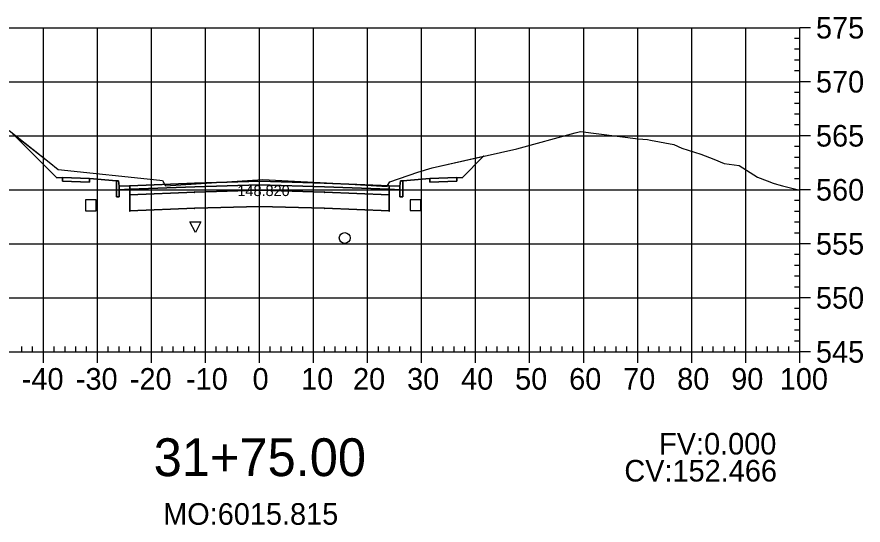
# Model space of a CAD drawing. Extents: x 704834 to 709892, y 372981 to 377533.
# Drawn here: x 706642 to 706798.6, y 374170.8 to 374264.8 of the extents above; entities that cross this region are included whole.
import ezdxf

# ---------------------------------------------------------------- set-up
doc = ezdxf.new("R2010")
doc.units = 0
for name, color, linetype in [('1', 7, 'Continuous'), ('10', 7, 'Continuous'), ('13', 7, 'Continuous'), ('14', 7, 'Continuous'), ('4', 7, 'Continuous'), ('57', 7, 'Continuous'), ('59', 7, 'Continuous'), ('Default_Xsect', 7, 'Continuous'), ('Existing', 7, 'Continuous')]:
    doc.layers.add(name, color=color, linetype=linetype)

msp = doc.modelspace()

# ---------------------------------------------------------------- linework, layer by layer
for points in [[(706649.37, 374235.06), (706641.16, 374243.27)], [(706724.37, 374235.06), (706728.33, 374239.02)], [(706650.37, 374235.1), (706649.37, 374235.06)], [(706660.37, 374234.5), (706655.37, 374234.9)], [(706713.37, 374234.5), (706718.37, 374234.9)], [(706723.37, 374235.1), (706724.37, 374235.06)]]:
    msp.add_lwpolyline(points)
for points in [[(706655.37, 374234.9), (706650.37, 374235.1), (706650.37, 374234.43), (706655.37, 374234.23)], [(706660.87, 374233.5), (706660.79, 374234.5), (706660.37, 374234.5), (706660.37, 374231.5), (706660.87, 374231.5)], [(706686.87, 374233.75), (706698.87, 374233.39), (706710.87, 374232.91), (706710.87, 374233.58), (706698.87, 374234.06), (706686.87, 374234.42), (706674.87, 374234.06), (706662.87, 374233.58), (706662.87, 374232.91), (706674.87, 374233.39)], [(706712.87, 374231.5), (706713.37, 374231.5), (706713.37, 374234.5), (706712.96, 374234.5), (706712.87, 374233.5)], [(706718.37, 374234.23), (706723.37, 374234.43), (706723.37, 374235.1), (706718.37, 374234.9)], [(706662.87, 374233.58), (706660.87, 374233.5), (706660.87, 374232.83), (706662.87, 374232.91)], [(706686.87, 374232.75), (706698.87, 374232.39), (706710.87, 374231.91), (706710.87, 374232.91), (706698.87, 374233.39), (706686.87, 374233.75), (706674.87, 374233.39), (706662.87, 374232.91), (706662.87, 374231.91), (706674.87, 374232.39)], [(706686.82, 374233.7), (706686.92, 374233.7), (706686.92, 374233.8), (706686.82, 374233.8)], [(706686.82, 374232.7), (706686.92, 374232.7), (706686.92, 374232.8), (706686.82, 374232.8)], [(706710.87, 374232.91), (706712.87, 374232.83), (706712.87, 374233.5), (706710.87, 374233.58)], [(706662.82, 374231.86), (706662.92, 374231.86), (706662.92, 374231.96), (706662.82, 374231.96)], [(706686.87, 374229.75), (706698.87, 374229.39), (706710.87, 374228.91), (706710.87, 374231.91), (706698.87, 374232.39), (706686.87, 374232.75), (706674.87, 374232.39), (706662.87, 374231.91), (706662.87, 374228.91), (706674.87, 374229.39)], [(706674.82, 374232.34), (706674.92, 374232.34), (706674.92, 374232.44), (706674.82, 374232.44)], [(706698.82, 374232.34), (706698.92, 374232.34), (706698.92, 374232.44), (706698.82, 374232.44)], [(706710.82, 374231.86), (706710.92, 374231.86), (706710.92, 374231.96), (706710.82, 374231.96)], [(706686.82, 374229.7), (706686.92, 374229.7), (706686.92, 374229.8), (706686.82, 374229.8)], [(706662.82, 374228.86), (706662.92, 374228.86), (706662.92, 374228.96), (706662.82, 374228.96)], [(706674.82, 374229.34), (706674.92, 374229.34), (706674.92, 374229.44), (706674.82, 374229.44)], [(706698.82, 374229.34), (706698.92, 374229.34), (706698.92, 374229.44), (706698.82, 374229.44)], [(706710.82, 374228.86), (706710.92, 374228.86), (706710.92, 374228.96), (706710.82, 374228.96)]]:
    msp.add_lwpolyline(points, close=True)
at = {"layer": '1'}
for points in [[(706641.16, 374243.27), (706647.91, 374237.91), (706649.57, 374236.6), (706668.41, 374234.6), (706668.89, 374234.54), (706668.91, 374234.51), (706669.45, 374233.55), (706680.79, 374234.28), (706687.5, 374234.7), (706701.6, 374233.96), (706710.47, 374233.44), (706710.56, 374233.61), (706710.98, 374234.3), (706716.15, 374236.11), (706718.85, 374236.86), (706728.33, 374239.02), (706724.37, 374235.06), (706723.37, 374235.1), (706723.37, 374234.43), (706718.37, 374234.23), (706718.37, 374234.9), (706713.37, 374234.5), (706713.37, 374231.5), (706712.87, 374231.5), (706712.87, 374232.83), (706710.87, 374232.91), (706710.87, 374231.91), (706710.87, 374228.91), (706698.87, 374229.39), (706686.87, 374229.75), (706674.87, 374229.39), (706662.87, 374228.91), (706662.87, 374231.91), (706662.87, 374232.91), (706660.87, 374232.83), (706660.87, 374231.5), (706660.37, 374231.5), (706660.37, 374234.5), (706655.37, 374234.9), (706655.37, 374234.23), (706650.37, 374234.43), (706650.37, 374235.1), (706649.37, 374235.06)], [(706674.99, 374224.91), (706673.99, 374226.91), (706675.99, 374226.91)]]:
    msp.add_lwpolyline(points, close=True, dxfattribs=at)
at = {"layer": '10'}
msp.add_lwpolyline([(706654.65, 374228.95), (706656.65, 374228.95), (706656.65, 374230.95), (706654.65, 374230.95)], close=True, dxfattribs=at)
at = {"layer": '13'}
msp.add_circle((706702.64, 374223.9), 1, dxfattribs=at)
at = {"layer": '14'}
for points in [[(706728.33, 374239.02), (706728.33, 374239.07), (706728.33, 374239.02), (706728.28, 374239.02), (706728.33, 374239.02), (706728.33, 374238.97), (706728.33, 374239.02), (706728.38, 374239.02)], [(706686.87, 374234.42), (706686.87, 374234.47), (706686.87, 374234.42), (706686.82, 374234.42), (706686.87, 374234.42), (706686.87, 374234.37), (706686.87, 374234.42), (706686.92, 374234.42)], [(706662.87, 374233.58), (706662.87, 374233.63), (706662.87, 374233.58), (706662.82, 374233.58), (706662.87, 374233.58), (706662.87, 374233.53), (706662.87, 374233.58), (706662.92, 374233.58)], [(706674.87, 374234.06), (706674.87, 374234.11), (706674.87, 374234.06), (706674.82, 374234.06), (706674.87, 374234.06), (706674.87, 374234.01), (706674.87, 374234.06), (706674.92, 374234.06)], [(706698.87, 374234.06), (706698.87, 374234.11), (706698.87, 374234.06), (706698.82, 374234.06), (706698.87, 374234.06), (706698.87, 374234.01), (706698.87, 374234.06), (706698.92, 374234.06)], [(706710.87, 374233.58), (706710.87, 374233.63), (706710.87, 374233.58), (706710.82, 374233.58), (706710.87, 374233.58), (706710.87, 374233.53), (706710.87, 374233.58), (706710.92, 374233.58)]]:
    msp.add_lwpolyline(points, dxfattribs=at)
at = {"layer": '4'}
msp.add_lwpolyline([(706714.74, 374228.97), (706716.74, 374228.97), (706716.74, 374230.97), (706714.74, 374230.97)], close=True, dxfattribs=at)
at = {"layer": '57'}
for p, q in [((706586.87, 374262.82), (706786.87, 374262.82)), ((706646.87, 374202.82), (706646.87, 374262.82)), ((706656.87, 374202.82), (706656.87, 374262.82)), ((706666.87, 374202.82), (706666.87, 374262.82)), ((706676.87, 374202.82), (706676.87, 374262.82)), ((706686.87, 374202.82), (706686.87, 374262.82)), ((706696.87, 374202.82), (706696.87, 374262.82)), ((706706.87, 374202.82), (706706.87, 374262.82)), ((706716.87, 374202.82), (706716.87, 374262.82)), ((706726.87, 374202.82), (706726.87, 374262.82)), ((706736.87, 374202.82), (706736.87, 374262.82)), ((706746.87, 374202.82), (706746.87, 374262.82)), ((706756.87, 374202.82), (706756.87, 374262.82)), ((706766.87, 374202.82), (706766.87, 374262.82)), ((706776.87, 374202.82), (706776.87, 374262.82)), ((706786.87, 374202.82), (706786.87, 374262.82)), ((706786.87, 374202.82), (706786.87, 374262.82)), ((706788.87, 374262.82), (706786.87, 374262.82)), ((706786.87, 374260.82), (706785.87, 374260.82)), ((706786.87, 374258.82), (706785.87, 374258.82)), ((706786.87, 374256.82), (706785.87, 374256.82)), ((706786.87, 374254.82), (706785.87, 374254.82)), ((706586.87, 374252.82), (706786.87, 374252.82)), ((706788.87, 374252.82), (706786.87, 374252.82)), ((706786.87, 374250.82), (706785.87, 374250.82)), ((706786.87, 374248.82), (706785.87, 374248.82)), ((706786.87, 374246.82), (706785.87, 374246.82)), ((706786.87, 374244.82), (706785.87, 374244.82)), ((706586.87, 374242.82), (706786.87, 374242.82)), ((706788.87, 374242.82), (706786.87, 374242.82)), ((706786.87, 374240.82), (706785.87, 374240.82)), ((706786.87, 374238.82), (706785.87, 374238.82)), ((706786.87, 374236.82), (706785.87, 374236.82)), ((706786.87, 374234.82), (706785.87, 374234.82)), ((706586.87, 374232.82), (706786.87, 374232.82)), ((706788.87, 374232.82), (706786.87, 374232.82)), ((706786.87, 374230.82), (706785.87, 374230.82)), ((706786.87, 374228.82), (706785.87, 374228.82)), ((706786.87, 374226.82), (706785.87, 374226.82)), ((706786.87, 374224.82), (706785.87, 374224.82)), ((706586.87, 374222.82), (706786.87, 374222.82)), ((706788.87, 374222.82), (706786.87, 374222.82)), ((706786.87, 374220.82), (706785.87, 374220.82)), ((706786.87, 374218.82), (706785.87, 374218.82)), ((706786.87, 374216.82), (706785.87, 374216.82)), ((706786.87, 374214.82), (706785.87, 374214.82)), ((706586.87, 374212.82), (706786.87, 374212.82)), ((706788.87, 374212.82), (706786.87, 374212.82)), ((706786.87, 374210.82), (706785.87, 374210.82)), ((706786.87, 374208.82), (706785.87, 374208.82)), ((706786.87, 374206.82), (706785.87, 374206.82)), ((706786.87, 374204.82), (706785.87, 374204.82)), ((706642.87, 374202.82), (706642.87, 374203.82)), ((706644.87, 374202.82), (706644.87, 374203.82)), ((706648.87, 374202.82), (706648.87, 374203.82)), ((706650.87, 374202.82), (706650.87, 374203.82)), ((706652.87, 374202.82), (706652.87, 374203.82)), ((706654.87, 374202.82), (706654.87, 374203.82)), ((706658.87, 374202.82), (706658.87, 374203.82)), ((706660.87, 374202.82), (706660.87, 374203.82)), ((706662.87, 374202.82), (706662.87, 374203.82)), ((706664.87, 374202.82), (706664.87, 374203.82)), ((706668.87, 374202.82), (706668.87, 374203.82)), ((706670.87, 374202.82), (706670.87, 374203.82)), ((706672.87, 374202.82), (706672.87, 374203.82)), ((706674.87, 374202.82), (706674.87, 374203.82)), ((706678.87, 374202.82), (706678.87, 374203.82)), ((706680.87, 374202.82), (706680.87, 374203.82)), ((706682.87, 374202.82), (706682.87, 374203.82)), ((706684.87, 374202.82), (706684.87, 374203.82)), ((706688.87, 374202.82), (706688.87, 374203.82)), ((706690.87, 374202.82), (706690.87, 374203.82)), ((706692.87, 374202.82), (706692.87, 374203.82)), ((706694.87, 374202.82), (706694.87, 374203.82)), ((706698.87, 374202.82), (706698.87, 374203.82)), ((706700.87, 374202.82), (706700.87, 374203.82)), ((706702.87, 374202.82), (706702.87, 374203.82)), ((706704.87, 374202.82), (706704.87, 374203.82)), ((706708.87, 374202.82), (706708.87, 374203.82)), ((706710.87, 374202.82), (706710.87, 374203.82)), ((706712.87, 374202.82), (706712.87, 374203.82)), ((706714.87, 374202.82), (706714.87, 374203.82)), ((706718.87, 374202.82), (706718.87, 374203.82)), ((706720.87, 374202.82), (706720.87, 374203.82)), ((706722.87, 374202.82), (706722.87, 374203.82)), ((706724.87, 374202.82), (706724.87, 374203.82)), ((706728.87, 374202.82), (706728.87, 374203.82)), ((706730.87, 374202.82), (706730.87, 374203.82)), ((706732.87, 374202.82), (706732.87, 374203.82)), ((706734.87, 374202.82), (706734.87, 374203.82)), ((706738.87, 374202.82), (706738.87, 374203.82)), ((706740.87, 374202.82), (706740.87, 374203.82)), ((706742.87, 374202.82), (706742.87, 374203.82)), ((706744.87, 374202.82), (706744.87, 374203.82)), ((706748.87, 374202.82), (706748.87, 374203.82)), ((706750.87, 374202.82), (706750.87, 374203.82)), ((706752.87, 374202.82), (706752.87, 374203.82)), ((706754.87, 374202.82), (706754.87, 374203.82)), ((706758.87, 374202.82), (706758.87, 374203.82)), ((706760.87, 374202.82), (706760.87, 374203.82)), ((706762.87, 374202.82), (706762.87, 374203.82)), ((706764.87, 374202.82), (706764.87, 374203.82)), ((706768.87, 374202.82), (706768.87, 374203.82)), ((706770.87, 374202.82), (706770.87, 374203.82)), ((706772.87, 374202.82), (706772.87, 374203.82)), ((706774.87, 374202.82), (706774.87, 374203.82)), ((706778.87, 374202.82), (706778.87, 374203.82)), ((706780.87, 374202.82), (706780.87, 374203.82)), ((706782.87, 374202.82), (706782.87, 374203.82)), ((706784.87, 374202.82), (706784.87, 374203.82)), ((706586.87, 374202.82), (706786.87, 374202.82)), ((706586.87, 374202.82), (706786.87, 374202.82)), ((706646.87, 374200.82), (706646.87, 374202.82)), ((706656.87, 374200.82), (706656.87, 374202.82)), ((706666.87, 374200.82), (706666.87, 374202.82)), ((706676.87, 374200.82), (706676.87, 374202.82)), ((706686.87, 374200.82), (706686.87, 374202.82)), ((706696.87, 374200.82), (706696.87, 374202.82)), ((706706.87, 374200.82), (706706.87, 374202.82)), ((706716.87, 374200.82), (706716.87, 374202.82)), ((706726.87, 374200.82), (706726.87, 374202.82)), ((706736.87, 374200.82), (706736.87, 374202.82)), ((706746.87, 374200.82), (706746.87, 374202.82)), ((706756.87, 374200.82), (706756.87, 374202.82)), ((706766.87, 374200.82), (706766.87, 374202.82)), ((706776.87, 374200.82), (706776.87, 374202.82)), ((706786.87, 374200.82), (706786.87, 374202.82)), ((706788.87, 374202.82), (706786.87, 374202.82))]:
    msp.add_line(p, q, dxfattribs=at)
at = {"layer": 'Default_Xsect'}
msp.add_lwpolyline([(706641.16, 374243.27), (706649.37, 374235.06), (706650.37, 374235.1), (706655.37, 374234.9), (706660.37, 374234.5), (706660.79, 374234.5), (706660.87, 374233.5), (706662.87, 374233.58), (706674.87, 374234.06), (706686.87, 374234.42), (706698.87, 374234.06), (706710.87, 374233.58), (706712.87, 374233.5), (706712.96, 374234.5), (706713.37, 374234.5), (706718.37, 374234.9), (706723.37, 374235.1), (706724.37, 374235.06), (706728.33, 374239.02)], dxfattribs=at)
at = {"layer": 'Existing'}
msp.add_lwpolyline([(706640.51, 374243.79), (706647.91, 374237.91), (706649.57, 374236.6), (706668.41, 374234.6), (706668.89, 374234.54), (706668.91, 374234.51), (706669.45, 374233.55), (706680.79, 374234.28), (706687.5, 374234.7), (706701.6, 374233.96), (706710.47, 374233.44), (706710.56, 374233.61), (706710.98, 374234.3), (706716.15, 374236.11), (706718.85, 374236.86), (706734.5, 374240.42), (706745.31, 374243.38), (706746.29, 374243.58), (706756.97, 374242.25), (706758.7, 374242.1), (706759.23, 374242.02), (706763.57, 374241.19), (706765.04, 374240.55), (706768.53, 374239.43), (706770.96, 374238.51), (706772.89, 374237.68), (706775.68, 374237.31), (706779.07, 374235.18), (706780.81, 374234.48), (706781.97, 374234.03), (706782.54, 374233.87), (706782.99, 374233.75), (706783.69, 374233.57), (706784.91, 374233.26), (706786.87, 374232.77)], dxfattribs=at)

# ---------------------------------------------------------------- texts
msp.add_text('CV:152.466', height=4).set_placement((706754.4, 374178.82))
at = {"layer": '1'}
msp.add_text('31+75.00', height=7, dxfattribs=at).set_placement((706667.28, 374179.82))
at = {"layer": '14'}
for p in [(706650.34, 374235.05), (706650.34, 374234.38), (706723.34, 374235.05), (706723.34, 374234.38), (706655.34, 374234.18), (706718.34, 374234.18)]:
    msp.add_text('+', height=0.1, dxfattribs=at).set_placement(p)
at = {"layer": '57'}
for s, p in [('575', (706789.87, 374260.82)), ('570', (706789.87, 374250.82)), ('565', (706789.87, 374240.82)), ('560', (706789.87, 374230.82)), ('555', (706789.87, 374220.82)), ('550', (706789.87, 374210.82)), ('545', (706789.87, 374200.82)), ('-40', (706642.87, 374195.82)), ('-30', (706652.87, 374195.82)), ('-20', (706662.87, 374195.82)), ('-10', (706673.26, 374195.82)), ('0', (706685.58, 374195.82)), ('10', (706694.57, 374195.82)), ('20', (706704.18, 374195.82)), ('30', (706714.18, 374195.82)), ('40', (706724.18, 374195.82)), ('50', (706734.18, 374195.82)), ('60', (706744.18, 374195.82)), ('70', (706754.18, 374195.82)), ('80', (706764.18, 374195.82)), ('90', (706774.18, 374195.82)), ('100', (706783.17, 374195.82))]:
    msp.add_text(s, height=4, dxfattribs=at).set_placement(p)
at = {"layer": '59'}
for s, height, p in [('148.820', 2, (706682.78, 374231.66)), ('FV:0.000', 4, (706760.83, 374183.82)), ('MO:6015.815', 4, (706669.03, 374170.82))]:
    msp.add_text(s, height=height, dxfattribs=at).set_placement(p)

doc.saveas('drawing.dxf')
